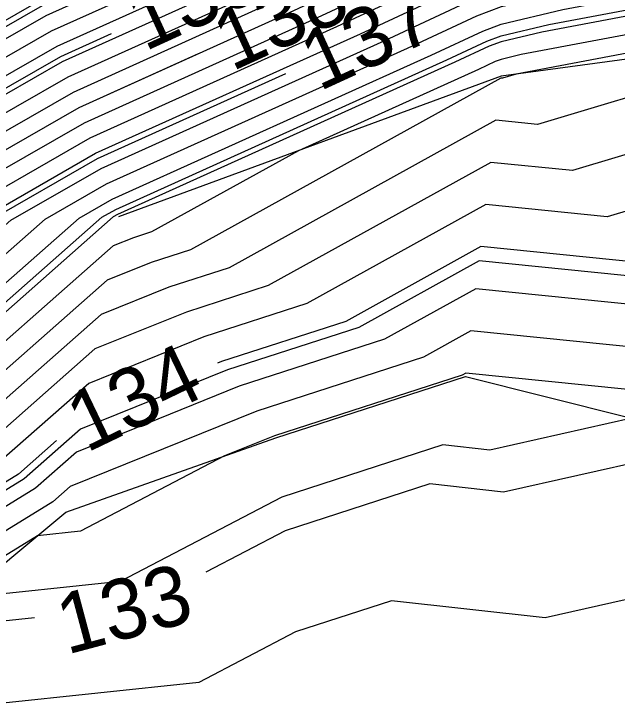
# Model space of a CAD drawing. Extents: x 2354170 to 2357230, y 866100 to 868290.
# Drawn here: x 2356079.95 to 2356100.03, y 866914.1 to 866937.2 of the extents above; entities that cross this region are included whole.
import ezdxf

# ---------------------------------------------------------------- set-up
doc = ezdxf.new("R2010")
doc.units = 0
for name, color, linetype in [('Default', 7, 'Continuous'), ('DTM Contours Major', 7, 'Continuous'), ('DTM Contours Minor', 7, 'Continuous'), ('DTM Contours Minor Text', 7, 'Continuous'), ('PH Exist DTM Breakline', 7, 'Continuous')]:
    doc.layers.add(name, color=color, linetype=linetype)

msp = doc.modelspace()

# ---------------------------------------------------------------- linework, layer by layer
at = {"layer": 'Default'}
for points in [[(2356025.941, 866902.861), (2356026.957, 866903.496), (2356038.95, 866911.123), (2356046.14, 866916.166), (2356049.942, 866918.821), (2356050.529, 866919.153), (2356051.827, 866920.01), (2356059.984, 866925.573), (2356067.073, 866930.01), (2356069.444, 866931.38), (2356073.32, 866933.346), (2356080.833, 866937.654), (2356083.623, 866938.912), (2356092.904, 866943.24), (2356096.211, 866944.464), (2356107.28, 866947.098), (2356109.858, 866947.585), (2356113.966, 866948.004)], [(2356032.042, 866906.039), (2356039.353, 866910.688), (2356043.737, 866913.763), (2356049.917, 866918.077), (2356050.87, 866918.618), (2356052.98, 866920.01), (2356059.984, 866924.786), (2356068.329, 866930.01), (2356069.677, 866930.789), (2356071.881, 866931.907), (2356081.017, 866937.145), (2356084.409, 866938.675), (2356093.108, 866942.732), (2356096.208, 866943.879), (2356106.584, 866946.348), (2356109.825, 866946.961), (2356118.194, 866947.814), (2356121.516, 866947.476)], [(2356021.946, 866899.08), (2356037.127, 866908.581), (2356039.757, 866910.254), (2356041.334, 866911.36), (2356049.891, 866917.333), (2356051.211, 866918.082), (2356054.133, 866920.01), (2356059.984, 866924), (2356069.585, 866930.01), (2356069.91, 866930.197), (2356070.441, 866930.467), (2356081.2, 866936.636), (2356085.195, 866938.438), (2356093.313, 866942.224), (2356096.205, 866943.294), (2356105.887, 866945.598), (2356109.793, 866946.336), (2356117.642, 866947.137), (2356121.988, 866946.694)], [(2356022.529, 866898.804), (2356039.878, 866909.663), (2356040.173, 866909.824), (2356049.865, 866916.59), (2356051.553, 866917.547), (2356055.286, 866920.01), (2356059.984, 866923.214), (2356068.549, 866928.575), (2356070.112, 866929.534), (2356070.374, 866929.696), (2356070.759, 866930.035), (2356081.384, 866936.127), (2356085.981, 866938.201), (2356093.517, 866941.715), (2356096.203, 866942.709), (2356105.191, 866944.848), (2356109.76, 866945.711), (2356117.089, 866946.459), (2356122.461, 866945.913)], [(2356023.693, 866898.252), (2356039.396, 866908.081), (2356041.039, 866908.977), (2356049.813, 866915.102), (2356052.235, 866916.476), (2356057.591, 866920.01), (2356059.984, 866921.641), (2356064.346, 866924.372), (2356070.486, 866928.141), (2356071.519, 866928.777), (2356073.032, 866930.11), (2356081.751, 866935.109), (2356087.553, 866937.726), (2356093.926, 866940.698), (2356096.197, 866941.538), (2356103.798, 866943.347), (2356109.695, 866944.462), (2356115.984, 866945.104), (2356123.406, 866944.349)], [(2356024.275, 866897.977), (2356039.156, 866907.29), (2356041.472, 866908.554), (2356049.788, 866914.359), (2356052.576, 866915.94), (2356058.744, 866920.01), (2356059.984, 866920.855), (2356062.244, 866922.27), (2356070.673, 866927.445), (2356072.091, 866928.317), (2356074.168, 866930.147), (2356081.934, 866934.6), (2356088.339, 866937.489), (2356094.131, 866940.19), (2356096.194, 866940.953), (2356103.101, 866942.597), (2356109.663, 866943.838), (2356115.432, 866944.426), (2356123.879, 866943.567)], [(2356025.44, 866897.425), (2356038.674, 866905.708), (2356042.338, 866907.707), (2356049.736, 866912.872), (2356053.258, 866914.869), (2356059.925, 866919.267), (2356060.727, 866919.716), (2356071.048, 866926.052), (2356073.235, 866927.398), (2356076.441, 866930.222), (2356082.301, 866933.582), (2356089.912, 866937.015), (2356094.539, 866939.173), (2356096.189, 866939.783), (2356101.708, 866941.097), (2356109.598, 866942.588), (2356114.327, 866943.071), (2356124.824, 866942.003)], [(2356026.022, 866897.149), (2356038.433, 866904.917), (2356042.771, 866907.284), (2356049.71, 866912.128), (2356053.599, 866914.334), (2356059.861, 866918.465), (2356061.53, 866919.397), (2356071.235, 866925.355), (2356073.807, 866926.938), (2356077.577, 866930.259), (2356082.485, 866933.073), (2356090.698, 866936.778), (2356094.744, 866938.665), (2356096.186, 866939.198), (2356101.012, 866940.347), (2356109.565, 866941.964), (2356113.774, 866942.393), (2356125.296, 866941.221)], [(2356009.937, 866888.393), (2356010.093, 866888.528), (2356010.61, 866888.924), (2356019.42, 866895.602), (2356023.111, 866898.528), (2356039.637, 866908.872), (2356040.606, 866909.401), (2356049.839, 866915.846), (2356051.894, 866917.011), (2356056.438, 866920.01), (2356059.984, 866922.428), (2356066.448, 866926.473), (2356070.299, 866928.838), (2356070.946, 866929.236), (2356071.896, 866930.072), (2356081.567, 866935.618), (2356086.767, 866937.964), (2356093.722, 866941.207), (2356094.399, 866941.457)], [(2356027.187, 866896.598), (2356037.951, 866903.336), (2356043.637, 866906.437), (2356049.659, 866910.641), (2356054.282, 866913.263), (2356059.733, 866916.859), (2356063.138, 866918.761), (2356071.609, 866923.962), (2356074.951, 866926.019), (2356079.85, 866930.333), (2356082.852, 866932.055), (2356092.27, 866936.304), (2356095.153, 866937.648), (2356096.18, 866938.028), (2356099.618, 866938.846), (2356109.5, 866940.714), (2356112.67, 866941.038), (2356126.242, 866939.657)], [(2356012.428, 866888.079), (2356019.105, 866893.141), (2356024.858, 866897.701), (2356038.915, 866906.499), (2356041.905, 866908.13), (2356049.762, 866913.615), (2356052.917, 866915.405), (2356059.897, 866920.01), (2356059.984, 866920.069), (2356060.142, 866920.168), (2356070.86, 866926.748), (2356072.663, 866927.858), (2356075.304, 866930.184), (2356082.118, 866934.091), (2356089.125, 866937.252), (2356094.335, 866939.682), (2356096.191, 866940.368), (2356097.11, 866940.587)], [(2356027.769, 866896.322), (2356037.711, 866902.545), (2356044.07, 866906.014), (2356049.633, 866909.897), (2356054.623, 866912.727), (2356059.669, 866916.056), (2356063.941, 866918.443), (2356071.796, 866923.266), (2356075.523, 866925.56), (2356080.986, 866930.371), (2356083.035, 866931.546), (2356093.056, 866936.066), (2356095.357, 866937.14), (2356096.177, 866937.443), (2356098.922, 866938.096), (2356109.467, 866940.09), (2356112.117, 866940.36), (2356126.714, 866938.875)], [(2356028.351, 866896.046), (2356037.47, 866901.754), (2356044.503, 866905.59), (2356049.607, 866909.153), (2356054.964, 866912.192), (2356059.605, 866915.254), (2356064.745, 866918.125), (2356071.984, 866922.569), (2356076.095, 866925.1), (2356082.122, 866930.408), (2356083.219, 866931.037), (2356093.842, 866935.829), (2356095.562, 866936.631), (2356096.174, 866936.858), (2356098.225, 866937.346), (2356109.435, 866939.465), (2356111.565, 866939.682), (2356127.187, 866938.093)], [(2356014.936, 866887.758), (2356018.791, 866890.679), (2356026.604, 866896.874), (2356038.192, 866904.126), (2356043.204, 866906.86), (2356049.684, 866911.384), (2356053.941, 866913.798), (2356059.797, 866917.662), (2356062.334, 866919.079), (2356071.422, 866924.659), (2356074.379, 866926.479), (2356078.713, 866930.296), (2356082.668, 866932.564), (2356091.484, 866936.541), (2356094.948, 866938.156), (2356096.183, 866938.613), (2356099.892, 866939.496)], [(2356119.425, 866938.149), (2356111.012, 866939.005), (2356109.402, 866938.841), (2356097.529, 866936.596), (2356096.172, 866936.273), (2356095.766, 866936.123), (2356094.628, 866935.592), (2356083.402, 866930.528), (2356083.258, 866930.445), (2356076.667, 866924.64), (2356072.171, 866921.873), (2356065.548, 866917.807), (2356059.541, 866914.451), (2356055.305, 866911.656), (2356049.581, 866908.41), (2356044.936, 866905.167), (2356037.229, 866900.963), (2356030.903, 866897.003)], [(2356128.132, 866936.53), (2356110.46, 866938.327), (2356109.37, 866938.216), (2356096.832, 866935.846), (2356096.169, 866935.688), (2356095.971, 866935.614), (2356095.414, 866935.355), (2356089.419, 866932.65), (2356084.528, 866929.945), (2356083.928, 866929.752), (2356083.257, 866929.48), (2356077.24, 866924.181), (2356072.358, 866921.176), (2356066.352, 866917.489), (2356059.477, 866913.648), (2356055.646, 866911.121), (2356049.556, 866907.666), (2356045.369, 866904.744), (2356036.988, 866900.172), (2356029.516, 866895.495)], [(2356128.605, 866935.748), (2356109.907, 866937.649), (2356109.337, 866937.591), (2356096.67, 866935.196), (2356096.217, 866935.061), (2356096.159, 866935.067), (2356085.822, 866929.35), (2356084.515, 866928.928), (2356083.052, 866928.337), (2356077.812, 866923.721), (2356072.545, 866920.48), (2356067.155, 866917.171), (2356059.414, 866912.846), (2356055.987, 866910.585), (2356049.53, 866906.923), (2356045.802, 866904.32), (2356036.747, 866899.381), (2356030.098, 866895.219)], [(2356124.789, 866935.402), (2356109.355, 866936.972), (2356109.305, 866936.967), (2356108.192, 866936.756), (2356097.379, 866933.524), (2356095.993, 866933.664), (2356087.115, 866928.755), (2356085.102, 866928.104), (2356082.848, 866927.193), (2356078.384, 866923.262), (2356072.732, 866919.783), (2356067.959, 866916.853), (2356059.35, 866912.043), (2356056.329, 866910.05), (2356049.504, 866906.179), (2356046.235, 866903.897), (2356036.507, 866898.59), (2356035.361, 866897.873)], [(2356129.55, 866934.184), (2356118.109, 866935.348), (2356110.92, 866935.146), (2356108.853, 866935.07), (2356098.54, 866931.987), (2356095.826, 866932.261), (2356088.409, 866928.159), (2356085.689, 866927.281), (2356082.643, 866926.05), (2356078.956, 866922.802), (2356072.919, 866919.087), (2356068.763, 866916.535), (2356059.286, 866911.24), (2356056.67, 866909.514), (2356049.478, 866905.435), (2356046.668, 866903.473), (2356036.266, 866897.799), (2356031.262, 866894.668)], [(2356127.855, 866933.622), (2356112.712, 866933.197), (2356108.357, 866933.038), (2356099.702, 866930.45), (2356095.66, 866930.859), (2356089.702, 866927.564), (2356086.276, 866926.457), (2356082.439, 866924.906), (2356079.528, 866922.342), (2356073.107, 866918.39), (2356069.566, 866916.217), (2356059.222, 866910.437), (2356057.011, 866908.979), (2356049.452, 866904.692), (2356047.101, 866903.05), (2356036.025, 866897.008), (2356031.845, 866894.392)], [(2356182.81, 866914.898), (2356174.149, 866918.809), (2356173.616, 866919.037), (2356159.924, 866923.785), (2356150.095, 866926.688), (2356149.011, 866926.96), (2356129.77, 866931.677), (2356114.503, 866931.249), (2356107.861, 866931.005), (2356100.864, 866928.914), (2356095.494, 866929.456), (2356090.996, 866926.968), (2356086.862, 866925.634), (2356086.728, 866925.579)], [(2356129.296, 866929.665), (2356116.295, 866929.3), (2356107.365, 866928.973), (2356102.026, 866927.377), (2356095.328, 866928.053), (2356092.29, 866926.373), (2356087.449, 866924.81), (2356082.03, 866922.619), (2356080.672, 866921.423), (2356073.481, 866916.997), (2356071.173, 866915.58), (2356059.094, 866908.832), (2356057.693, 866907.908), (2356049.401, 866903.205), (2356047.967, 866902.203), (2356035.543, 866895.426), (2356033.009, 866893.84)], [(2356128.822, 866927.653), (2356118.086, 866927.352), (2356106.869, 866926.94), (2356103.187, 866925.84), (2356095.162, 866926.65), (2356093.583, 866925.777), (2356088.036, 866923.986), (2356081.826, 866921.476), (2356081.244, 866920.964), (2356073.668, 866916.301), (2356071.977, 866915.262), (2356059.03, 866908.029), (2356058.034, 866907.372), (2356049.375, 866902.461), (2356048.4, 866901.78), (2356035.302, 866894.635), (2356033.591, 866893.565)], [(2356119.878, 866925.403), (2356106.373, 866924.908), (2356104.349, 866924.303), (2356094.995, 866925.248), (2356094.877, 866925.182), (2356088.623, 866923.163), (2356086.961, 866922.491), (2356082.168, 866919.987), (2356080.729, 866919.835), (2356073.855, 866915.604), (2356072.781, 866914.944), (2356058.966, 866907.227), (2356058.376, 866906.837), (2356049.349, 866901.717), (2356048.832, 866901.357), (2356035.062, 866893.845), (2356034.174, 866893.289), (2356017.427, 866880.013)], [(2356182.813, 866906.547), (2356174.476, 866910.232), (2356163.046, 866914.246), (2356149.568, 866918.225), (2356135.694, 866921.712), (2356127.874, 866923.629), (2356121.669, 866923.455), (2356105.877, 866922.876), (2356105.511, 866922.766), (2356103.674, 866922.952), (2356096.253, 866921.29), (2356093.8, 866921.557), (2356088.981, 866920.001), (2356086.334, 866918.619)], [(2356081.369, 866923.001), (2356080.1, 866921.883), (2356073.294, 866917.694), (2356070.37, 866915.899), (2356059.158, 866909.635), (2356057.352, 866908.443), (2356049.427, 866903.948), (2356047.534, 866902.627), (2356035.784, 866896.217), (2356032.427, 866894.116), (2356017.742, 866882.474), (2356015.373, 866880.679), (2356010.928, 866877.268), (2356008.415, 866875.104), (2355998.493, 866867.529)], [(2356123.461, 866921.506), (2356112.204, 866921.094), (2356107.336, 866917.807), (2356103.948, 866918.52), (2356097.637, 866917.107), (2356092.514, 866917.664), (2356089.319, 866916.633), (2356086.109, 866914.956), (2356076.004, 866913.885), (2356081.403, 866901.429), (2356089.984, 866904.525), (2356095.543, 866904.45), (2356099.984, 866904.817), (2356104.531, 866905.462), (2356109.984, 866906.084), (2356113.564, 866906.43), (2356123.778, 866910.432)], [(2356080.635, 866917.1), (2356076.974, 866916.712), (2356074.043, 866914.908), (2356073.584, 866914.626), (2356058.902, 866906.424), (2356058.717, 866906.301), (2356049.323, 866900.974), (2356049.265, 866900.933), (2356034.821, 866893.054), (2356034.756, 866893.013), (2356017.322, 866879.192), (2356016.564, 866878.617), (2356011.137, 866874.453), (2356010.491, 866873.897), (2355996.975, 866863.577)]]:
    msp.add_lwpolyline(points, dxfattribs=at)
at = {"layer": 'DTM Contours Major'}
for points in [[(2356026.003, 866902.685), (2356028.652, 866904.344), (2356039.084, 866910.978), (2356045.339, 866915.365), (2356049.934, 866918.573), (2356050.643, 866918.975), (2356052.211, 866920.01), (2356059.984, 866925.311), (2356067.491, 866930.01), (2356069.521, 866931.183), (2356072.84, 866932.866), (2356080.895, 866937.484), (2356083.885, 866938.833), (2356092.972, 866943.071), (2356096.21, 866944.269), (2356107.048, 866946.848), (2356109.847, 866947.377), (2356114.035, 866947.804)], [(2356124.789, 866935.402), (2356109.355, 866936.972), (2356109.305, 866936.967), (2356108.192, 866936.756), (2356097.379, 866933.524), (2356095.993, 866933.664), (2356087.115, 866928.755), (2356085.102, 866928.104), (2356082.848, 866927.193), (2356078.384, 866923.262), (2356072.732, 866919.783), (2356067.959, 866916.853), (2356059.35, 866912.043), (2356056.329, 866910.05), (2356049.504, 866906.179), (2356046.235, 866903.897), (2356036.507, 866898.59), (2356035.361, 866897.873)]]:
    msp.add_lwpolyline(points, dxfattribs=at)
at = {"layer": 'DTM Contours Minor'}
for points in [[(2356028.739, 866895.863), (2356037.309, 866901.226), (2356044.792, 866905.308), (2356049.59, 866908.658), (2356055.191, 866911.835), (2356059.563, 866914.719), (2356065.28, 866917.913), (2356072.108, 866922.105), (2356076.477, 866924.794), (2356082.88, 866930.433), (2356083.341, 866930.697), (2356094.366, 866935.671), (2356095.698, 866936.292), (2356096.173, 866936.468), (2356097.761, 866936.846), (2356109.413, 866939.049), (2356111.196, 866939.231), (2356120.249, 866938.31)], [(2356022.917, 866898.62), (2356039.717, 866909.136), (2356040.462, 866909.542), (2356049.848, 866916.094), (2356051.78, 866917.19), (2356056.054, 866920.01), (2356059.984, 866922.69), (2356067.148, 866927.174), (2356070.236, 866929.07), (2356070.756, 866929.39), (2356071.517, 866930.06), (2356081.506, 866935.788), (2356083.192, 866936.548)], [(2356024.858, 866897.701), (2356038.915, 866906.499), (2356041.905, 866908.13), (2356049.762, 866913.615), (2356052.917, 866915.405), (2356059.897, 866920.01), (2356059.984, 866920.069), (2356060.142, 866920.168), (2356070.86, 866926.748), (2356072.663, 866927.858), (2356075.304, 866930.184), (2356082.118, 866934.091), (2356086.092, 866935.884)], [(2356026.798, 866896.782), (2356038.112, 866903.863), (2356043.348, 866906.719), (2356049.676, 866911.136), (2356054.054, 866913.62), (2356059.776, 866917.394), (2356062.602, 866918.973), (2356071.484, 866924.427), (2356074.57, 866926.326), (2356079.092, 866930.308), (2356082.73, 866932.394), (2356088.997, 866935.222)], [(2356151.502, 866925.554), (2356150.051, 866925.982), (2356147.902, 866926.522), (2356129.612, 866931.007), (2356115.101, 866930.599), (2356107.696, 866930.328), (2356101.251, 866928.401), (2356095.439, 866928.988), (2356091.427, 866926.77), (2356087.058, 866925.359), (2356082.166, 866923.381), (2356080.291, 866921.73), (2356073.356, 866917.462), (2356070.638, 866915.793), (2356059.137, 866909.367), (2356057.466, 866908.265), (2356049.418, 866903.7), (2356047.678, 866902.486), (2356035.704, 866895.954), (2356032.621, 866894.024)], [(2356121.072, 866924.104), (2356106.043, 866923.553), (2356105.123, 866923.278), (2356100.521, 866923.743), (2356095.792, 866922.685), (2356094.229, 866922.855), (2356088.868, 866921.124), (2356083.482, 866918.31), (2356078.226, 866917.753), (2356073.98, 866915.14), (2356073.316, 866914.732), (2356058.924, 866906.691), (2356058.603, 866906.48), (2356049.332, 866901.222), (2356049.121, 866901.074), (2356044.054, 866898.31)]]:
    msp.add_lwpolyline(points, dxfattribs=at)
at = {"layer": 'PH Exist DTM Breakline'}
for points in [[(2356223.456, 866894.462), (2356209.204, 866902.101), (2356196.586, 866908.233), (2356173.465, 866918.777), (2356150.139, 866927.404), (2356130.133, 866933.219), (2356109.301, 866936.907), (2356096.166, 866935.128), (2356083.43, 866930.451)], [(2355960.407, 866838.306), (2355986.692, 866856.201), (2356017.125, 866877.647), (2356034.802, 866892.991), (2356049.32, 866900.88), (2356058.873, 866906.056), (2356074.182, 866914.39), (2356081.673, 866920.619), (2356088.671, 866923.096), (2356094.982, 866925.134), (2356105.768, 866922.426), (2356126.575, 866918.118), (2356148.939, 866908.11), (2356209.516, 866880.335)]]:
    msp.add_lwpolyline(points, dxfattribs=at)

# ---------------------------------------------------------------- texts
at = {"layer": 'Default'}
for s, rotation, p in [('134', 25.6976, (2356082.359, 866922.581)), ('133', 14.9193, (2356081.708, 866915.873))]:
    msp.add_text(s, height=2, rotation=rotation, dxfattribs=at).set_placement(p)
at = {"layer": 'DTM Contours Minor Text'}
for s, rotation, p in [('139', 24.5653, (2356084.301, 866935.939)), ('138', 24.6021, (2356087.202, 866935.274)), ('137', 24.6396, (2356090.109, 866934.611))]:
    msp.add_text(s, height=2, rotation=rotation, dxfattribs=at).set_placement(p)

doc.saveas('drawing.dxf')
